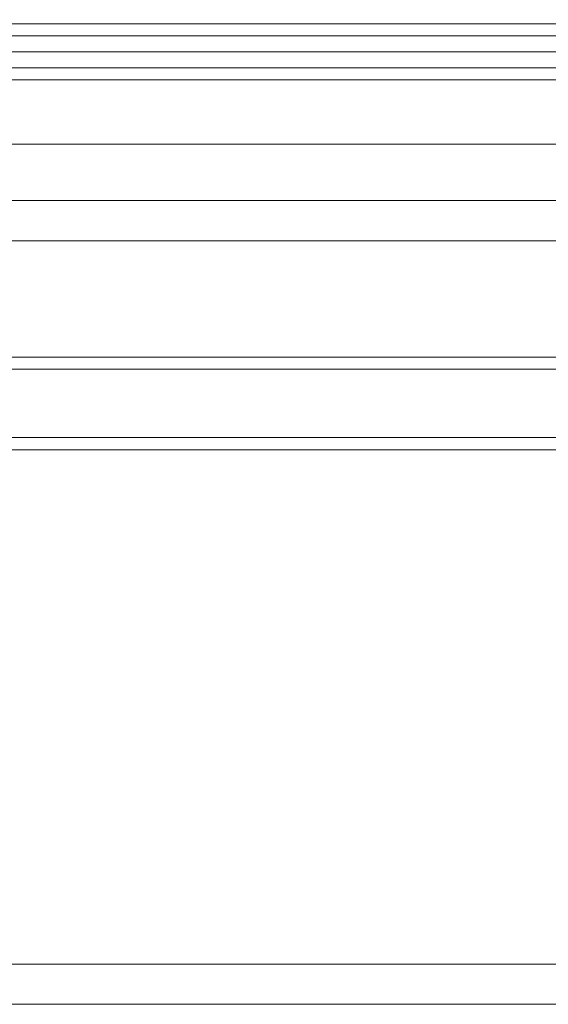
# Model space of a CAD drawing. Header units: millimetres. Extents: x -1970 to 61924, y -58230 to 6847.
# Tile 669 of 925: x 25286 to 25417, y 1050 to 1295. Entities that reach past the tile are written whole.
import ezdxf

# ---------------------------------------------------------------- set-up
doc = ezdxf.new("R2010")
doc.units = ezdxf.units.MM
for name, color, linetype, lineweight in [('COTAS_P', 1, 'Continuous', 0), ('lateral_briquetadora', 7, 'Continuous', 0), ('lateral_C05', 7, 'Continuous', 0)]:
    doc.layers.add(name, color=color, linetype=linetype, lineweight=lineweight)
doc.dimstyles.new('R19_100', dxfattribs={"dimtxt": 250, "dimasz": 150, "dimexe": 150, "dimexo": 80, "dimgap": 100, "dimtad": 1, "dimtih": 1, "dimtoh": 1, "dimdsep": 46, "dimcen": 0.09, "dimadec": 0, "dimazin": 0, "dimtfac": 1, "dimtdec": 4, "dimtofl": 0, "dimtmove": 0, "dimatfit": 3, "dimfxl": 1, "dimtolj": 1, "dimtzin": 0, "dimarcsym": 0})

# ---------------------------------------------------------------- blocks, each defined once
blk = doc.blocks.new('DIM_R26_7')
at = {"layer": 'COTAS_P'}
for p, q in [((24250.07, 2141), (24400.07, 2186)), ((26750.07, 2141), (26600.07, 2186)), ((24250.07, 1241), (24250.07, 2141)), ((24250.07, 2141), (26750.07, 2141)), ((24250.07, 2141), (24400.07, 2096)), ((26750.07, 2141), (26600.07, 2096)), ((26750.07, 1241), (26750.07, 2141))]:
    blk.add_line(p, q, dxfattribs=at)
blk.add_text('2500 P', height=250, dxfattribs=at).set_placement((25500.07, 2241))

msp = doc.modelspace()

# ---------------------------------------------------------------- linework, layer by layer
at = {"layer": 'lateral_briquetadora'}
for p, q in [((23750.067, 1264), (25950.067, 1264)), ((24150.067, 1264), (25950.067, 1264)), ((23750.067, 1250), (25950.067, 1250)), ((23900.067, 1250), (25800.067, 1250)), ((24150.067, 1250), (25800.067, 1250)), ((23750.067, 1240), (25950.067, 1240)), ((23900.067, 1240), (25800.067, 1240)), ((23750.067, 1060), (25950.067, 1060)), ((23900.067, 1060), (25800.067, 1060)), ((23900.067, 1050), (25800.067, 1050))]:
    msp.add_line(p, q, dxfattribs=at)
at = {"layer": 'lateral_C05'}
for p, q in [((24250.067, 1294), (26750.067, 1294)), ((24310.067, 1294), (26690.067, 1294)), ((24250.067, 1291), (26750.067, 1291)), ((24310.067, 1291), (26690.067, 1291)), ((24900.317, 1291), (25499.567, 1291)), ((24300.067, 1287), (26700.067, 1287)), ((24900.317, 1287), (25499.567, 1287)), ((24300.067, 1283), (26700.067, 1283)), ((24310.067, 1283), (26690.067, 1283)), ((24310.067, 1280), (26690.067, 1280)), ((24310.067, 1211), (26690.067, 1211)), ((24310.067, 1208), (26690.067, 1208)), ((24250.067, 1191), (26750.067, 1191)), ((24250.067, 1188), (26750.067, 1188))]:
    msp.add_line(p, q, dxfattribs=at)

# ---------------------------------------------------------------- dimensions: what is measured, and where the dimension line sits
at = {"layer": 'COTAS_P'}
dim = msp.add_aligned_dim(p1=(24250.067, 1241), p2=(26750.067, 1241), distance=900, text='<> P', dimstyle='R19_100', dxfattribs=at)
dim.commit()
dim.dimension.update_dxf_attribs({"geometry": 'DIM_R26_7', "text_midpoint": (25500.067, 2141)})

doc.saveas('drawing.dxf')
